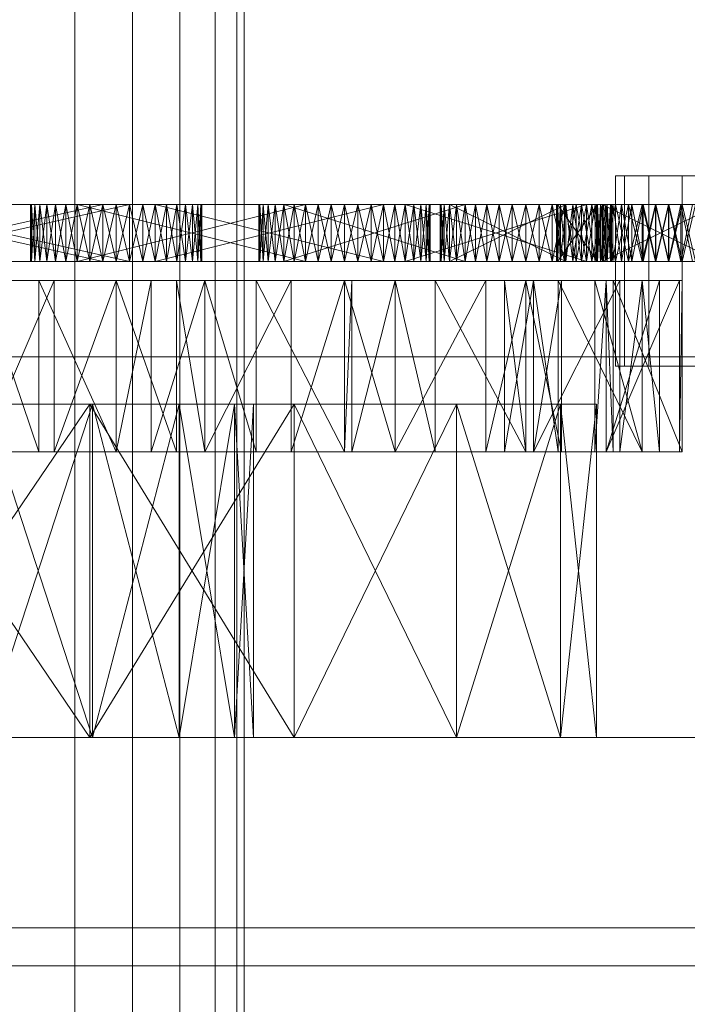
# Model space of a CAD drawing. Header units: millimetres. Extents: x -3490 to 61924, y -72580 to 6847.
# Tile 943 of 1056: x 60028 to 60098, y -16628 to -16525. Entities that reach past the tile are written whole.
import ezdxf

# ---------------------------------------------------------------- set-up
doc = ezdxf.new("R2010")
doc.units = ezdxf.units.MM
doc.layers.add('COTAS_P', color=1, linetype='Continuous', lineweight=0)
doc.layers.add('superior_secador', color=7, linetype='Continuous', lineweight=0)
doc.dimstyles.new('R19_100', dxfattribs={"dimtxt": 250, "dimasz": 150, "dimexe": 150, "dimexo": 80, "dimgap": 100, "dimtad": 1, "dimtih": 1, "dimtoh": 1, "dimdsep": 46, "dimcen": 0.09, "dimadec": 0, "dimazin": 0, "dimtfac": 1, "dimtdec": 4, "dimtofl": 0, "dimtmove": 0, "dimatfit": 3, "dimfxl": 1, "dimtolj": 1, "dimtzin": 0, "dimarcsym": 0})

# ---------------------------------------------------------------- blocks, each defined once
blk = doc.blocks.new('DIM_R29_38')
at = {"layer": 'COTAS_P'}
for p, q in [((60161.13, -15400), (60116.13, -15550)), ((61061.13, -15400), (60161.13, -15400)), ((60161.13, -19750), (60161.13, -15400)), ((60161.13, -15400), (60206.13, -15550)), ((60161.13, -19750), (60116.13, -19600)), ((60161.13, -19750), (60206.13, -19600)), ((61061.13, -19750), (60161.13, -19750))]:
    blk.add_line(p, q, dxfattribs=at)
blk.add_text('4350 P', height=250, rotation=90, dxfattribs=at).set_placement((60061.13, -17575))

msp = doc.modelspace()

# ---------------------------------------------------------------- linework, layer by layer
at = {"layer": 'superior_secador'}
for p, q in [((60033.357, -16520), (60033.357, -16675)), ((60039.418, -16520), (60039.418, -16675)), ((60044.393, -16520), (60044.393, -16675)), ((60048.089, -16520), (60048.089, -16675)), ((60050.365, -16520), (60050.365, -16675)), ((60051.134, -16675), (60051.134, -16520)), ((60091.072, -16541), (60090.134, -16541)), ((60090.134, -16541), (60090.134, -16561)), ((60093.634, -16541), (60091.072, -16541)), ((60091.072, -16541), (60091.072, -16561)), ((60097.134, -16541), (60093.634, -16541)), ((60093.634, -16541), (60093.634, -16561)), ((60100.634, -16541), (60097.134, -16541)), ((60097.134, -16541), (60097.134, -16561)), ((60002.575, -16544), (60039.116, -16544)), ((60041.796, -16544), (60002.575, -16544)), ((60039.116, -16544), (60003.853, -16544)), ((60003.853, -16544), (60041.796, -16544)), ((60005.843, -16544), (60039.116, -16544)), ((60041.796, -16544), (60005.843, -16544)), ((60008.353, -16544), (60036.302, -16544)), ((60008.353, -16544), (60039.116, -16544)), ((60008.353, -16544), (60041.796, -16544)), ((60036.302, -16544), (60009.726, -16544)), ((60009.726, -16544), (60036.302, -16550)), ((60036.302, -16544), (60009.726, -16550)), ((60039.116, -16544), (60011.134, -16544)), ((60041.796, -16544), (60011.134, -16544)), ((60012.542, -16544), (60039.116, -16544)), ((60039.116, -16544), (60012.542, -16550)), ((60012.542, -16544), (60039.116, -16550)), ((60029.15, -16544), (60028.71, -16544)), ((60028.71, -16544), (60028.819, -16544)), ((60030.429, -16544), (60028.71, -16544)), ((60034.929, -16544), (60028.71, -16544)), ((60028.71, -16544), (60060.276, -16544)), ((60068.048, -16544), (60028.71, -16544)), ((60028.819, -16544), (60028.71, -16550)), ((60028.71, -16544), (60028.71, -16550)), ((60028.71, -16544), (60028.819, -16550)), ((60028.819, -16544), (60029.15, -16544)), ((60029.15, -16544), (60028.819, -16550)), ((60028.819, -16544), (60028.819, -16550)), ((60028.819, -16544), (60029.15, -16550)), ((60030.429, -16544), (60029.15, -16544)), ((60029.15, -16544), (60029.691, -16544)), ((60029.691, -16544), (60029.15, -16550)), ((60029.15, -16544), (60029.15, -16550)), ((60029.15, -16544), (60029.691, -16550)), ((60032.419, -16544), (60029.15, -16544)), ((60060.276, -16544), (60029.15, -16544)), ((60029.691, -16544), (60030.429, -16544)), ((60030.429, -16544), (60029.691, -16550)), ((60029.691, -16544), (60029.691, -16550)), ((60029.691, -16544), (60030.429, -16550)), ((60032.419, -16544), (60030.429, -16544)), ((60030.429, -16544), (60031.345, -16544)), ((60034.929, -16544), (60030.429, -16544)), ((60030.429, -16544), (60060.276, -16544)), ((60031.345, -16544), (60030.429, -16550)), ((60030.429, -16544), (60030.429, -16550)), ((60030.429, -16544), (60031.345, -16550)), ((60031.345, -16544), (60032.419, -16544)), ((60032.419, -16544), (60031.345, -16550)), ((60031.345, -16544), (60031.345, -16550)), ((60031.345, -16544), (60032.419, -16550)), ((60032.419, -16544), (60057.597, -16544)), ((60033.624, -16544), (60032.419, -16544)), ((60034.929, -16544), (60032.419, -16544)), ((60032.419, -16544), (60060.276, -16544)), ((60033.624, -16544), (60032.419, -16550)), ((60032.419, -16544), (60032.419, -16550)), ((60032.419, -16544), (60033.624, -16550)), ((60032.419, -16544), (60037.71, -16544)), ((60032.419, -16544), (60068.048, -16544)), ((60057.597, -16544), (60033.624, -16544)), ((60033.624, -16544), (60034.929, -16544)), ((60034.929, -16544), (60033.624, -16550)), ((60033.624, -16544), (60033.624, -16550)), ((60033.624, -16544), (60057.597, -16550)), ((60057.597, -16544), (60033.624, -16550)), ((60033.624, -16544), (60034.929, -16550)), ((60037.71, -16544), (60034.929, -16544)), ((60034.929, -16544), (60036.302, -16544)), ((60040.491, -16544), (60034.929, -16544)), ((60068.048, -16544), (60034.929, -16544)), ((60036.302, -16544), (60034.929, -16550)), ((60034.929, -16544), (60034.929, -16550)), ((60034.929, -16544), (60036.302, -16550)), ((60036.302, -16544), (60037.71, -16544)), ((60037.71, -16544), (60036.302, -16550)), ((60036.302, -16544), (60036.302, -16550)), ((60036.302, -16544), (60039.116, -16544)), ((60036.302, -16544), (60037.71, -16550)), ((60040.491, -16544), (60037.71, -16544)), ((60037.71, -16544), (60039.116, -16544)), ((60039.116, -16544), (60037.71, -16550)), ((60037.71, -16544), (60037.71, -16550)), ((60037.71, -16544), (60039.116, -16550)), ((60037.71, -16544), (60068.048, -16544)), ((60039.116, -16544), (60040.491, -16544)), ((60040.491, -16544), (60039.116, -16550)), ((60039.116, -16544), (60039.116, -16550)), ((60039.116, -16544), (60041.796, -16544)), ((60039.116, -16544), (60044.073, -16544)), ((60039.116, -16544), (60046.599, -16544)), ((60039.116, -16544), (60040.491, -16550)), ((60065.769, -16544), (60040.491, -16544)), ((60040.491, -16544), (60041.796, -16544)), ((60068.048, -16544), (60040.491, -16544)), ((60041.796, -16544), (60040.491, -16550)), ((60040.491, -16544), (60040.491, -16550)), ((60040.491, -16544), (60041.796, -16550)), ((60041.796, -16544), (60065.769, -16544)), ((60065.769, -16544), (60041.796, -16550)), ((60041.796, -16544), (60041.796, -16550)), ((60041.796, -16544), (60044.073, -16544)), ((60042.999, -16544), (60041.796, -16544)), ((60045.728, -16544), (60041.796, -16544)), ((60046.599, -16544), (60041.796, -16544)), ((60041.796, -16544), (60042.999, -16550)), ((60042.999, -16544), (60041.796, -16550)), ((60041.796, -16544), (60065.769, -16550)), ((60044.073, -16544), (60042.999, -16544)), ((60042.999, -16544), (60042.999, -16550)), ((60042.999, -16544), (60044.073, -16550)), ((60044.073, -16544), (60042.999, -16550)), ((60044.073, -16544), (60045.728, -16544)), ((60044.991, -16544), (60044.073, -16544)), ((60044.073, -16544), (60046.599, -16544)), ((60044.073, -16544), (60044.073, -16550)), ((60044.073, -16544), (60044.991, -16550)), ((60044.991, -16544), (60044.073, -16550)), ((60045.728, -16544), (60044.991, -16544)), ((60044.991, -16544), (60044.991, -16550)), ((60044.991, -16544), (60045.728, -16550)), ((60045.728, -16544), (60044.991, -16550)), ((60045.728, -16544), (60046.599, -16544)), ((60046.269, -16544), (60045.728, -16544)), ((60045.728, -16544), (60045.728, -16550)), ((60045.728, -16544), (60046.269, -16550)), ((60046.269, -16544), (60045.728, -16550)), ((60046.599, -16544), (60046.269, -16544)), ((60046.269, -16544), (60046.269, -16550)), ((60046.269, -16544), (60046.599, -16550)), ((60046.599, -16544), (60046.269, -16550)), ((60046.599, -16544), (60046.71, -16544)), ((60046.599, -16544), (60046.599, -16550)), ((60046.599, -16544), (60046.71, -16550)), ((60046.71, -16544), (60046.599, -16550)), ((60046.71, -16544), (60046.71, -16550)), ((60053.124, -16544), (60052.683, -16544)), ((60052.683, -16544), (60052.794, -16544)), ((60052.794, -16544), (60052.683, -16550)), ((60052.683, -16544), (60052.683, -16550)), ((60052.683, -16544), (60052.794, -16550)), ((60054.401, -16544), (60052.683, -16544)), ((60076.624, -16544), (60052.683, -16544)), ((60052.683, -16544), (60058.901, -16544)), ((60052.794, -16544), (60053.124, -16544)), ((60053.124, -16544), (60052.794, -16550)), ((60052.794, -16544), (60052.794, -16550)), ((60052.794, -16544), (60053.124, -16550)), ((60054.401, -16544), (60053.124, -16544)), ((60053.124, -16544), (60053.665, -16544)), ((60056.394, -16544), (60053.124, -16544)), ((60053.124, -16544), (60076.624, -16544)), ((60061.683, -16544), (60053.124, -16544)), ((60088.728, -16544), (60053.124, -16544)), ((60053.665, -16544), (60053.124, -16550)), ((60053.124, -16544), (60053.124, -16550)), ((60053.124, -16544), (60053.665, -16550)), ((60053.665, -16544), (60054.401, -16544)), ((60054.401, -16544), (60053.665, -16550)), ((60053.665, -16544), (60053.665, -16550)), ((60053.665, -16544), (60054.401, -16550)), ((60054.401, -16544), (60074.345, -16544)), ((60055.319, -16544), (60054.401, -16544)), ((60056.394, -16544), (60054.401, -16544)), ((60054.401, -16544), (60076.624, -16544)), ((60055.319, -16544), (60054.401, -16550)), ((60054.401, -16544), (60054.401, -16550)), ((60054.401, -16544), (60055.319, -16550)), ((60054.401, -16544), (60058.901, -16544)), ((60074.345, -16544), (60055.319, -16544)), ((60055.319, -16544), (60056.394, -16544)), ((60056.394, -16544), (60055.319, -16550)), ((60055.319, -16544), (60055.319, -16550)), ((60055.319, -16544), (60074.345, -16550)), ((60074.345, -16544), (60055.319, -16550)), ((60055.319, -16544), (60056.394, -16550)), ((60058.901, -16544), (60056.394, -16544)), ((60056.394, -16544), (60057.597, -16544)), ((60061.683, -16544), (60056.394, -16544)), ((60057.597, -16544), (60056.394, -16550)), ((60056.394, -16544), (60056.394, -16550)), ((60056.394, -16544), (60057.597, -16550)), ((60057.597, -16544), (60058.901, -16544)), ((60058.901, -16544), (60057.597, -16550)), ((60057.597, -16544), (60057.597, -16550)), ((60057.597, -16544), (60060.276, -16544)), ((60057.597, -16544), (60058.901, -16550)), ((60061.683, -16544), (60058.901, -16544)), ((60058.901, -16544), (60060.276, -16544)), ((60060.276, -16544), (60058.901, -16550)), ((60058.901, -16544), (60058.901, -16550)), ((60058.901, -16544), (60060.276, -16550)), ((60058.901, -16544), (60064.464, -16544)), ((60058.901, -16544), (60088.728, -16544)), ((60076.624, -16544), (60058.901, -16544)), ((60060.276, -16544), (60061.683, -16544)), ((60061.683, -16544), (60060.276, -16550)), ((60060.276, -16544), (60060.276, -16550)), ((60060.276, -16544), (60063.091, -16544)), ((60060.276, -16544), (60065.769, -16544)), ((60060.276, -16544), (60069.702, -16544)), ((60060.276, -16544), (60068.048, -16544)), ((60060.276, -16544), (60061.683, -16550)), ((60064.464, -16544), (60061.683, -16544)), ((60061.683, -16544), (60063.091, -16544)), ((60066.974, -16544), (60061.683, -16544)), ((60088.728, -16544), (60061.683, -16544)), ((60063.091, -16544), (60061.683, -16550)), ((60061.683, -16544), (60061.683, -16550)), ((60061.683, -16544), (60063.091, -16550)), ((60063.091, -16544), (60064.464, -16544)), ((60064.464, -16544), (60063.091, -16550)), ((60063.091, -16544), (60063.091, -16550)), ((60063.091, -16544), (60065.769, -16544)), ((60063.091, -16544), (60064.464, -16550)), ((60066.974, -16544), (60064.464, -16544)), ((60064.464, -16544), (60065.769, -16544)), ((60065.769, -16544), (60064.464, -16550)), ((60064.464, -16544), (60064.464, -16550)), ((60064.464, -16544), (60065.769, -16550)), ((60064.464, -16544), (60088.728, -16544)), ((60065.769, -16544), (60066.974, -16544)), ((60066.974, -16544), (60065.769, -16550)), ((60065.769, -16544), (60065.769, -16550)), ((60065.769, -16544), (60068.048, -16544)), ((60065.769, -16544), (60069.702, -16544)), ((60065.769, -16544), (60066.974, -16550)), ((60087.073, -16544), (60066.974, -16544)), ((60066.974, -16544), (60068.048, -16544)), ((60088.728, -16544), (60066.974, -16544)), ((60068.048, -16544), (60066.974, -16550)), ((60066.974, -16544), (60066.974, -16550)), ((60066.974, -16544), (60068.048, -16550)), ((60068.048, -16544), (60087.073, -16544)), ((60087.073, -16544), (60068.048, -16550)), ((60068.048, -16544), (60068.048, -16550)), ((60068.048, -16544), (60069.702, -16544)), ((60068.964, -16544), (60068.048, -16544)), ((60070.573, -16544), (60068.048, -16544)), ((60068.048, -16544), (60068.964, -16550)), ((60068.964, -16544), (60068.048, -16550)), ((60068.048, -16544), (60087.073, -16550)), ((60069.702, -16544), (60068.964, -16544)), ((60068.964, -16544), (60068.964, -16550)), ((60068.964, -16544), (60069.702, -16550)), ((60069.702, -16544), (60068.964, -16550)), ((60069.702, -16544), (60070.573, -16544)), ((60070.243, -16544), (60069.702, -16544)), ((60069.702, -16544), (60069.702, -16550)), ((60069.702, -16544), (60070.243, -16550)), ((60070.243, -16544), (60069.702, -16550)), ((60070.573, -16544), (60070.243, -16544)), ((60070.243, -16544), (60070.243, -16550)), ((60070.243, -16544), (60070.573, -16550)), ((60070.573, -16544), (60070.243, -16550)), ((60070.573, -16544), (60070.683, -16544)), ((60070.573, -16544), (60070.573, -16550)), ((60070.573, -16544), (60070.683, -16550)), ((60070.683, -16544), (60070.573, -16550)), ((60070.683, -16544), (60070.683, -16550)), ((60072.15, -16544), (60071.71, -16544)), ((60071.71, -16544), (60071.819, -16544)), ((60073.429, -16544), (60071.71, -16544)), ((60071.71, -16544), (60086.562, -16544)), ((60071.819, -16544), (60071.71, -16550)), ((60071.71, -16544), (60071.71, -16550)), ((60071.71, -16544), (60071.819, -16550)), ((60071.819, -16544), (60072.15, -16544)), ((60072.15, -16544), (60071.819, -16550)), ((60071.819, -16544), (60071.819, -16550)), ((60071.819, -16544), (60072.15, -16550)), ((60072.15, -16544), (60084.905, -16544)), ((60072.691, -16544), (60072.15, -16544)), ((60073.429, -16544), (60072.15, -16544)), ((60072.15, -16544), (60086.562, -16544)), ((60072.691, -16544), (60072.15, -16550)), ((60072.15, -16544), (60072.15, -16550)), ((60072.15, -16544), (60072.691, -16550)), ((60072.15, -16544), (60075.419, -16544)), ((60072.15, -16544), (60080.71, -16544)), ((60084.905, -16544), (60072.691, -16544)), ((60072.691, -16544), (60073.429, -16544)), ((60073.429, -16544), (60072.691, -16550)), ((60072.691, -16544), (60072.691, -16550)), ((60072.691, -16544), (60084.905, -16550)), ((60084.905, -16544), (60072.691, -16550)), ((60072.691, -16544), (60073.429, -16550)), ((60075.419, -16544), (60073.429, -16544)), ((60073.429, -16544), (60074.345, -16544)), ((60077.929, -16544), (60073.429, -16544)), ((60083.491, -16544), (60073.429, -16544)), ((60073.429, -16544), (60086.562, -16544)), ((60101.814, -16544), (60073.429, -16544)), ((60074.345, -16544), (60073.429, -16550)), ((60073.429, -16544), (60073.429, -16550)), ((60073.429, -16544), (60074.345, -16550)), ((60074.345, -16544), (60075.419, -16544)), ((60075.419, -16544), (60074.345, -16550)), ((60074.345, -16544), (60074.345, -16550)), ((60074.345, -16544), (60076.624, -16544)), ((60074.345, -16544), (60075.419, -16550)), ((60077.929, -16544), (60075.419, -16544)), ((60075.419, -16544), (60076.624, -16544)), ((60076.624, -16544), (60075.419, -16550)), ((60075.419, -16544), (60075.419, -16550)), ((60075.419, -16544), (60076.624, -16550)), ((60075.419, -16544), (60080.71, -16544)), ((60076.624, -16544), (60077.929, -16544)), ((60077.929, -16544), (60076.624, -16550)), ((60076.624, -16544), (60076.624, -16550)), ((60076.624, -16544), (60079.302, -16544)), ((60076.624, -16544), (60082.116, -16544)), ((60076.624, -16544), (60087.073, -16544)), ((60076.624, -16544), (60088.728, -16544)), ((60076.624, -16544), (60077.929, -16550)), ((60080.71, -16544), (60077.929, -16544)), ((60077.929, -16544), (60079.302, -16544)), ((60083.491, -16544), (60077.929, -16544)), ((60079.302, -16544), (60077.929, -16550)), ((60077.929, -16544), (60077.929, -16550)), ((60077.929, -16544), (60079.302, -16550)), ((60079.302, -16544), (60080.71, -16544)), ((60080.71, -16544), (60079.302, -16550)), ((60079.302, -16544), (60079.302, -16550)), ((60079.302, -16544), (60082.116, -16544)), ((60079.302, -16544), (60080.71, -16550)), ((60083.491, -16544), (60080.71, -16544)), ((60080.71, -16544), (60082.116, -16544)), ((60082.116, -16544), (60080.71, -16550)), ((60080.71, -16544), (60080.71, -16550)), ((60080.71, -16544), (60082.116, -16550)), ((60080.71, -16544), (60085.999, -16544)), ((60080.71, -16544), (60101.814, -16544)), ((60086.562, -16544), (60080.71, -16544)), ((60082.116, -16544), (60083.491, -16544)), ((60083.491, -16544), (60082.116, -16550)), ((60082.116, -16544), (60082.116, -16550)), ((60082.116, -16544), (60084.796, -16544)), ((60082.116, -16544), (60087.073, -16544)), ((60082.116, -16544), (60083.491, -16550)), ((60085.999, -16544), (60083.491, -16544)), ((60083.491, -16544), (60084.796, -16544)), ((60087.991, -16544), (60083.491, -16544)), ((60101.814, -16544), (60083.491, -16544)), ((60084.796, -16544), (60083.491, -16550)), ((60083.491, -16544), (60083.491, -16550)), ((60083.491, -16544), (60084.796, -16550)), ((60083.925, -16544), (60088.245, -16544)), ((60084.036, -16544), (60083.925, -16544)), ((60084.364, -16544), (60083.925, -16544)), ((60083.925, -16544), (60089.114, -16544)), ((60084.036, -16544), (60083.925, -16550)), ((60083.925, -16544), (60083.925, -16550)), ((60083.925, -16544), (60084.036, -16550)), ((60083.925, -16544), (60085.644, -16544)), ((60088.245, -16544), (60084.036, -16544)), ((60084.036, -16544), (60084.364, -16544)), ((60084.364, -16544), (60084.036, -16550)), ((60084.036, -16544), (60084.036, -16550)), ((60084.036, -16544), (60088.245, -16550)), ((60088.245, -16544), (60084.036, -16550)), ((60084.036, -16544), (60084.364, -16550)), ((60085.644, -16544), (60084.364, -16544)), ((60084.364, -16544), (60084.905, -16544)), ((60087.634, -16544), (60084.364, -16544)), ((60084.364, -16544), (60089.114, -16544)), ((60084.905, -16544), (60084.364, -16550)), ((60084.364, -16544), (60084.364, -16550)), ((60084.364, -16544), (60084.905, -16550)), ((60084.796, -16544), (60085.999, -16544)), ((60085.999, -16544), (60084.796, -16550)), ((60084.796, -16544), (60084.796, -16550)), ((60084.796, -16544), (60087.073, -16544)), ((60084.796, -16544), (60085.999, -16550)), ((60084.905, -16544), (60085.644, -16544)), ((60085.644, -16544), (60084.905, -16550)), ((60084.905, -16544), (60084.905, -16550)), ((60084.905, -16544), (60086.562, -16544)), ((60084.905, -16544), (60085.644, -16550)), ((60087.634, -16544), (60085.644, -16544)), ((60085.644, -16544), (60086.562, -16544)), ((60086.562, -16544), (60085.644, -16550)), ((60085.644, -16544), (60085.644, -16550)), ((60085.644, -16544), (60086.562, -16550)), ((60085.644, -16544), (60090.144, -16544)), ((60089.114, -16544), (60085.644, -16544)), ((60085.644, -16544), (60095.706, -16544)), ((60087.991, -16544), (60085.999, -16544)), ((60085.999, -16544), (60087.073, -16544)), ((60087.073, -16544), (60085.999, -16550)), ((60085.999, -16544), (60085.999, -16550)), ((60085.999, -16544), (60087.073, -16550)), ((60085.999, -16544), (60101.814, -16544)), ((60086.562, -16544), (60087.634, -16544)), ((60087.634, -16544), (60086.562, -16550)), ((60086.562, -16544), (60086.562, -16550)), ((60086.562, -16544), (60088.839, -16544)), ((60086.562, -16544), (60091.517, -16544)), ((60086.562, -16544), (60097.011, -16544)), ((60086.562, -16544), (60101.814, -16544)), ((60086.562, -16544), (60087.634, -16550)), ((60087.073, -16544), (60087.991, -16544)), ((60087.991, -16544), (60087.073, -16550)), ((60087.073, -16544), (60087.073, -16550)), ((60087.073, -16544), (60088.728, -16544)), ((60087.073, -16544), (60089.599, -16544)), ((60087.073, -16544), (60087.991, -16550)), ((60090.144, -16544), (60087.634, -16544)), ((60087.634, -16544), (60088.839, -16544)), ((60092.925, -16544), (60087.634, -16544)), ((60098.214, -16544), (60087.634, -16544)), ((60087.634, -16544), (60089.114, -16544)), ((60106.023, -16544), (60087.634, -16544)), ((60088.839, -16544), (60087.634, -16550)), ((60087.634, -16544), (60087.634, -16550)), ((60087.634, -16544), (60088.839, -16550)), ((60100.944, -16544), (60087.991, -16544)), ((60087.991, -16544), (60088.728, -16544)), ((60101.814, -16544), (60087.991, -16544)), ((60088.728, -16544), (60087.991, -16550)), ((60087.991, -16544), (60087.991, -16550)), ((60087.991, -16544), (60088.728, -16550)), ((60088.245, -16544), (60088.134, -16544)), ((60088.134, -16544), (60088.575, -16544)), ((60088.134, -16550), (60088.134, -16544)), ((60088.134, -16544), (60088.245, -16550)), ((60088.245, -16544), (60088.134, -16550)), ((60088.575, -16544), (60088.245, -16544)), ((60089.114, -16544), (60088.245, -16544)), ((60088.245, -16544), (60088.245, -16550)), ((60088.245, -16544), (60088.575, -16550)), ((60088.575, -16544), (60088.245, -16550)), ((60088.575, -16544), (60089.853, -16544)), ((60089.114, -16544), (60088.575, -16544)), ((60088.575, -16544), (60091.843, -16544)), ((60088.575, -16544), (60097.134, -16544)), ((60093.048, -16544), (60088.575, -16544)), ((60088.575, -16544), (60105.692, -16544)), ((60088.575, -16544), (60088.575, -16550)), ((60088.575, -16544), (60089.114, -16550)), ((60089.114, -16544), (60088.575, -16550)), ((60088.728, -16544), (60100.944, -16544)), ((60100.944, -16544), (60088.728, -16550)), ((60088.728, -16544), (60088.728, -16550)), ((60088.728, -16544), (60089.599, -16544)), ((60089.269, -16544), (60088.728, -16544)), ((60088.728, -16544), (60089.269, -16550)), ((60089.269, -16544), (60088.728, -16550)), ((60088.728, -16544), (60100.944, -16550)), ((60088.839, -16544), (60090.144, -16544)), ((60090.144, -16544), (60088.839, -16550)), ((60088.839, -16544), (60088.839, -16550)), ((60088.839, -16544), (60091.517, -16544)), ((60088.839, -16544), (60090.144, -16550)), ((60089.853, -16544), (60089.114, -16544)), ((60090.771, -16544), (60089.114, -16544)), ((60093.048, -16544), (60089.114, -16544)), ((60089.114, -16544), (60089.114, -16550)), ((60089.114, -16544), (60089.853, -16550)), ((60089.853, -16544), (60089.114, -16550)), ((60089.114, -16544), (60098.542, -16544)), ((60089.114, -16544), (60106.023, -16544)), ((60089.114, -16544), (60095.706, -16544)), ((60089.599, -16544), (60089.269, -16544)), ((60089.269, -16544), (60089.269, -16550)), ((60089.269, -16544), (60089.599, -16550)), ((60089.599, -16544), (60089.269, -16550)), ((60089.599, -16544), (60089.71, -16544)), ((60089.599, -16544), (60089.599, -16550)), ((60089.599, -16544), (60089.71, -16550)), ((60089.71, -16544), (60089.599, -16550)), ((60089.71, -16544), (60089.71, -16550)), ((60089.853, -16544), (60091.843, -16544)), ((60090.771, -16544), (60089.853, -16544)), ((60089.853, -16544), (60089.853, -16550)), ((60089.853, -16544), (60090.771, -16550)), ((60090.771, -16544), (60089.853, -16550)), ((60092.925, -16544), (60090.144, -16544)), ((60090.144, -16544), (60091.517, -16544)), ((60091.517, -16544), (60090.144, -16550)), ((60090.144, -16544), (60090.144, -16550)), ((60090.144, -16544), (60091.517, -16550)), ((60090.144, -16544), (60095.706, -16544)), ((60091.843, -16544), (60090.771, -16544)), ((60093.048, -16544), (60090.771, -16544)), ((60090.771, -16544), (60090.771, -16550)), ((60090.771, -16544), (60091.843, -16550)), ((60091.843, -16544), (60090.771, -16550)), ((60091.517, -16544), (60092.925, -16544)), ((60092.925, -16544), (60091.517, -16550)), ((60091.517, -16544), (60091.517, -16550)), ((60091.517, -16544), (60094.333, -16544)), ((60091.517, -16544), (60097.011, -16544)), ((60091.517, -16544), (60092.925, -16550)), ((60091.843, -16544), (60094.353, -16544)), ((60093.048, -16544), (60091.843, -16544)), ((60091.843, -16544), (60097.134, -16544)), ((60091.843, -16544), (60091.843, -16550)), ((60091.843, -16544), (60093.048, -16550)), ((60093.048, -16544), (60091.843, -16550)), ((60095.706, -16544), (60092.925, -16544)), ((60092.925, -16544), (60094.333, -16544)), ((60098.214, -16544), (60092.925, -16544)), ((60094.333, -16544), (60092.925, -16550)), ((60092.925, -16544), (60092.925, -16550)), ((60092.925, -16544), (60094.333, -16550)), ((60094.353, -16544), (60093.048, -16544)), ((60095.726, -16544), (60093.048, -16544)), ((60098.542, -16544), (60093.048, -16544)), ((60103.497, -16544), (60093.048, -16544)), ((60105.692, -16544), (60093.048, -16544)), ((60093.048, -16544), (60093.048, -16550)), ((60093.048, -16544), (60094.353, -16550)), ((60094.353, -16544), (60093.048, -16550)), ((60094.333, -16544), (60095.706, -16544)), ((60095.706, -16544), (60094.333, -16550)), ((60094.333, -16544), (60094.333, -16550)), ((60094.333, -16544), (60097.011, -16544)), ((60094.333, -16544), (60095.706, -16550)), ((60094.353, -16544), (60097.134, -16544)), ((60095.726, -16544), (60094.353, -16544)), ((60094.353, -16544), (60094.353, -16550)), ((60094.353, -16544), (60095.726, -16550)), ((60095.726, -16544), (60094.353, -16550)), ((60098.214, -16544), (60095.706, -16544)), ((60095.706, -16544), (60097.011, -16544)), ((60097.011, -16544), (60095.706, -16550)), ((60095.706, -16544), (60095.706, -16550)), ((60095.706, -16544), (60097.011, -16550)), ((60095.706, -16544), (60100.206, -16544)), ((60095.706, -16544), (60106.023, -16544)), ((60097.134, -16544), (60095.726, -16544)), ((60098.542, -16544), (60095.726, -16544)), ((60095.726, -16544), (60095.726, -16550)), ((60095.726, -16544), (60097.134, -16550)), ((60097.134, -16544), (60095.726, -16550)), ((60097.011, -16544), (60098.214, -16544)), ((60098.214, -16544), (60097.011, -16550)), ((60097.011, -16544), (60097.011, -16550)), ((60097.011, -16544), (60099.288, -16544)), ((60097.011, -16544), (60100.944, -16544)), ((60097.011, -16544), (60101.814, -16544)), ((60097.011, -16544), (60098.214, -16550)), ((60097.134, -16544), (60099.915, -16544)), ((60098.542, -16544), (60097.134, -16544)), ((60097.134, -16544), (60102.425, -16544)), ((60097.134, -16544), (60105.692, -16544)), ((60097.134, -16544), (60097.134, -16550)), ((60097.134, -16544), (60098.542, -16550)), ((60098.542, -16544), (60097.134, -16550)), ((60039.116, -16550), (60002.575, -16550)), ((60002.575, -16550), (60041.796, -16550)), ((60003.853, -16550), (60039.116, -16550)), ((60041.796, -16550), (60003.853, -16550)), ((60039.116, -16550), (60005.843, -16550)), ((60005.843, -16550), (60041.796, -16550)), ((60036.302, -16550), (60008.353, -16550)), ((60039.116, -16550), (60008.353, -16550)), ((60041.796, -16550), (60008.353, -16550)), ((60009.726, -16550), (60036.302, -16550)), ((60011.134, -16550), (60039.116, -16550)), ((60011.134, -16550), (60041.796, -16550)), ((60039.116, -16550), (60012.542, -16550)), ((60028.71, -16550), (60029.15, -16550)), ((60028.819, -16550), (60028.71, -16550)), ((60028.71, -16550), (60030.429, -16550)), ((60028.71, -16550), (60034.929, -16550)), ((60060.276, -16550), (60028.71, -16550)), ((60028.71, -16550), (60068.048, -16550)), ((60029.15, -16550), (60028.819, -16550)), ((60029.15, -16550), (60030.429, -16550)), ((60029.691, -16550), (60029.15, -16550)), ((60029.15, -16550), (60032.419, -16550)), ((60029.15, -16550), (60060.276, -16550)), ((60030.429, -16550), (60029.691, -16550)), ((60030.429, -16550), (60032.419, -16550)), ((60031.345, -16550), (60030.429, -16550)), ((60030.429, -16550), (60034.929, -16550)), ((60060.276, -16550), (60030.429, -16550)), ((60032.419, -16550), (60031.345, -16550)), ((60057.597, -16550), (60032.419, -16550)), ((60032.419, -16550), (60033.624, -16550)), ((60032.419, -16550), (60034.929, -16550)), ((60060.276, -16550), (60032.419, -16550)), ((60037.71, -16550), (60032.419, -16550)), ((60068.048, -16550), (60032.419, -16550)), ((60033.624, -16550), (60057.597, -16550)), ((60034.929, -16550), (60033.624, -16550)), ((60034.929, -16550), (60037.71, -16550)), ((60036.302, -16550), (60034.929, -16550)), ((60034.929, -16550), (60040.491, -16550)), ((60034.929, -16550), (60068.048, -16550)), ((60037.71, -16550), (60036.302, -16550)), ((60039.116, -16550), (60036.302, -16550)), ((60037.71, -16550), (60040.491, -16550)), ((60039.116, -16550), (60037.71, -16550)), ((60068.048, -16550), (60037.71, -16550)), ((60040.491, -16550), (60039.116, -16550)), ((60041.796, -16550), (60039.116, -16550)), ((60044.073, -16550), (60039.116, -16550)), ((60046.599, -16550), (60039.116, -16550)), ((60040.491, -16550), (60065.769, -16550)), ((60041.796, -16550), (60040.491, -16550)), ((60040.491, -16550), (60068.048, -16550)), ((60065.769, -16550), (60041.796, -16550)), ((60044.073, -16550), (60041.796, -16550)), ((60041.796, -16550), (60042.999, -16550)), ((60041.796, -16550), (60045.728, -16550)), ((60041.796, -16550), (60046.599, -16550)), ((60042.999, -16550), (60044.073, -16550)), ((60045.728, -16550), (60044.073, -16550)), ((60044.073, -16550), (60044.991, -16550)), ((60046.599, -16550), (60044.073, -16550)), ((60044.991, -16550), (60045.728, -16550)), ((60046.599, -16550), (60045.728, -16550)), ((60045.728, -16550), (60046.269, -16550)), ((60046.269, -16550), (60046.599, -16550)), ((60046.599, -16550), (60046.71, -16550)), ((60052.683, -16550), (60053.124, -16550)), ((60052.794, -16550), (60052.683, -16550)), ((60052.683, -16550), (60054.401, -16550)), ((60052.683, -16550), (60076.624, -16550)), ((60058.901, -16550), (60052.683, -16550)), ((60053.124, -16550), (60052.794, -16550)), ((60053.124, -16550), (60054.401, -16550)), ((60053.665, -16550), (60053.124, -16550)), ((60053.124, -16550), (60056.394, -16550)), ((60076.624, -16550), (60053.124, -16550)), ((60053.124, -16550), (60061.683, -16550)), ((60053.124, -16550), (60088.728, -16550)), ((60054.401, -16550), (60053.665, -16550)), ((60074.345, -16550), (60054.401, -16550)), ((60054.401, -16550), (60055.319, -16550)), ((60054.401, -16550), (60056.394, -16550)), ((60076.624, -16550), (60054.401, -16550)), ((60058.901, -16550), (60054.401, -16550)), ((60055.319, -16550), (60074.345, -16550)), ((60056.394, -16550), (60055.319, -16550)), ((60056.394, -16550), (60058.901, -16550)), ((60057.597, -16550), (60056.394, -16550)), ((60056.394, -16550), (60061.683, -16550)), ((60058.901, -16550), (60057.597, -16550)), ((60060.276, -16550), (60057.597, -16550)), ((60058.901, -16550), (60061.683, -16550)), ((60060.276, -16550), (60058.901, -16550)), ((60064.464, -16550), (60058.901, -16550)), ((60088.728, -16550), (60058.901, -16550)), ((60058.901, -16550), (60076.624, -16550)), ((60061.683, -16550), (60060.276, -16550)), ((60063.091, -16550), (60060.276, -16550)), ((60065.769, -16550), (60060.276, -16550)), ((60069.702, -16550), (60060.276, -16550)), ((60068.048, -16550), (60060.276, -16550)), ((60061.683, -16550), (60064.464, -16550)), ((60063.091, -16550), (60061.683, -16550)), ((60061.683, -16550), (60066.974, -16550)), ((60061.683, -16550), (60088.728, -16550)), ((60064.464, -16550), (60063.091, -16550)), ((60065.769, -16550), (60063.091, -16550)), ((60064.464, -16550), (60066.974, -16550)), ((60065.769, -16550), (60064.464, -16550)), ((60088.728, -16550), (60064.464, -16550)), ((60066.974, -16550), (60065.769, -16550)), ((60068.048, -16550), (60065.769, -16550)), ((60069.702, -16550), (60065.769, -16550)), ((60066.974, -16550), (60087.073, -16550)), ((60068.048, -16550), (60066.974, -16550)), ((60066.974, -16550), (60088.728, -16550)), ((60087.073, -16550), (60068.048, -16550)), ((60069.702, -16550), (60068.048, -16550)), ((60068.048, -16550), (60068.964, -16550)), ((60068.048, -16550), (60070.573, -16550)), ((60068.964, -16550), (60069.702, -16550)), ((60070.573, -16550), (60069.702, -16550)), ((60069.702, -16550), (60070.243, -16550)), ((60070.243, -16550), (60070.573, -16550)), ((60070.573, -16550), (60070.683, -16550)), ((60071.71, -16550), (60072.15, -16550)), ((60071.819, -16550), (60071.71, -16550)), ((60071.71, -16550), (60073.429, -16550)), ((60086.562, -16550), (60071.71, -16550)), ((60072.15, -16550), (60071.819, -16550)), ((60084.905, -16550), (60072.15, -16550)), ((60072.15, -16550), (60072.691, -16550)), ((60072.15, -16550), (60073.429, -16550)), ((60086.562, -16550), (60072.15, -16550)), ((60075.419, -16550), (60072.15, -16550)), ((60080.71, -16550), (60072.15, -16550)), ((60072.691, -16550), (60084.905, -16550)), ((60073.429, -16550), (60072.691, -16550)), ((60073.429, -16550), (60075.419, -16550)), ((60074.345, -16550), (60073.429, -16550)), ((60073.429, -16550), (60077.929, -16550)), ((60073.429, -16550), (60083.491, -16550)), ((60086.562, -16550), (60073.429, -16550)), ((60073.429, -16550), (60101.814, -16550)), ((60075.419, -16550), (60074.345, -16550)), ((60076.624, -16550), (60074.345, -16550)), ((60075.419, -16550), (60077.929, -16550)), ((60076.624, -16550), (60075.419, -16550)), ((60080.71, -16550), (60075.419, -16550)), ((60077.929, -16550), (60076.624, -16550)), ((60079.302, -16550), (60076.624, -16550)), ((60082.116, -16550), (60076.624, -16550)), ((60087.073, -16550), (60076.624, -16550)), ((60088.728, -16550), (60076.624, -16550)), ((60077.929, -16550), (60080.71, -16550)), ((60079.302, -16550), (60077.929, -16550)), ((60077.929, -16550), (60083.491, -16550)), ((60080.71, -16550), (60079.302, -16550)), ((60082.116, -16550), (60079.302, -16550)), ((60080.71, -16550), (60083.491, -16550)), ((60082.116, -16550), (60080.71, -16550)), ((60085.999, -16550), (60080.71, -16550)), ((60101.814, -16550), (60080.71, -16550)), ((60080.71, -16550), (60086.562, -16550)), ((60083.491, -16550), (60082.116, -16550)), ((60084.796, -16550), (60082.116, -16550)), ((60087.073, -16550), (60082.116, -16550)), ((60083.491, -16550), (60085.999, -16550)), ((60084.796, -16550), (60083.491, -16550)), ((60083.491, -16550), (60087.991, -16550)), ((60083.491, -16550), (60101.814, -16550)), ((60088.245, -16550), (60083.925, -16550)), ((60083.925, -16550), (60084.036, -16550)), ((60083.925, -16550), (60084.364, -16550)), ((60089.114, -16550), (60083.925, -16550)), ((60085.644, -16550), (60083.925, -16550)), ((60084.036, -16550), (60088.245, -16550)), ((60084.364, -16550), (60084.036, -16550)), ((60084.364, -16550), (60085.644, -16550)), ((60084.905, -16550), (60084.364, -16550)), ((60084.364, -16550), (60087.634, -16550)), ((60089.114, -16550), (60084.364, -16550)), ((60085.999, -16550), (60084.796, -16550)), ((60087.073, -16550), (60084.796, -16550)), ((60085.644, -16550), (60084.905, -16550)), ((60086.562, -16550), (60084.905, -16550)), ((60085.644, -16550), (60087.634, -16550)), ((60086.562, -16550), (60085.644, -16550)), ((60090.144, -16550), (60085.644, -16550)), ((60085.644, -16550), (60089.114, -16550)), ((60095.706, -16550), (60085.644, -16550)), ((60085.999, -16550), (60087.991, -16550)), ((60087.073, -16550), (60085.999, -16550)), ((60101.814, -16550), (60085.999, -16550)), ((60087.634, -16550), (60086.562, -16550)), ((60088.839, -16550), (60086.562, -16550)), ((60091.517, -16550), (60086.562, -16550)), ((60097.011, -16550), (60086.562, -16550)), ((60101.814, -16550), (60086.562, -16550)), ((60087.991, -16550), (60087.073, -16550)), ((60088.728, -16550), (60087.073, -16550)), ((60089.599, -16550), (60087.073, -16550)), ((60087.634, -16550), (60090.144, -16550)), ((60088.839, -16550), (60087.634, -16550)), ((60087.634, -16550), (60092.925, -16550)), ((60087.634, -16550), (60098.214, -16550)), ((60089.114, -16550), (60087.634, -16550)), ((60087.634, -16550), (60106.023, -16550)), ((60087.991, -16550), (60100.944, -16550)), ((60088.728, -16550), (60087.991, -16550)), ((60087.991, -16550), (60101.814, -16550)), ((60088.134, -16550), (60088.245, -16550)), ((60088.575, -16550), (60088.134, -16550)), ((60088.245, -16550), (60088.575, -16550)), ((60088.245, -16550), (60089.114, -16550)), ((60089.853, -16550), (60088.575, -16550)), ((60088.575, -16550), (60089.114, -16550)), ((60091.843, -16550), (60088.575, -16550)), ((60097.134, -16550), (60088.575, -16550)), ((60088.575, -16550), (60093.048, -16550)), ((60105.692, -16550), (60088.575, -16550)), ((60100.944, -16550), (60088.728, -16550)), ((60089.599, -16550), (60088.728, -16550)), ((60088.728, -16550), (60089.269, -16550)), ((60090.144, -16550), (60088.839, -16550)), ((60091.517, -16550), (60088.839, -16550)), ((60089.114, -16550), (60089.853, -16550)), ((60089.114, -16550), (60090.771, -16550)), ((60089.114, -16550), (60093.048, -16550)), ((60098.542, -16550), (60089.114, -16550)), ((60106.023, -16550), (60089.114, -16550)), ((60095.706, -16550), (60089.114, -16550)), ((60089.269, -16550), (60089.599, -16550)), ((60089.599, -16550), (60089.71, -16550)), ((60091.843, -16550), (60089.853, -16550)), ((60089.853, -16550), (60090.771, -16550)), ((60090.144, -16550), (60092.925, -16550)), ((60091.517, -16550), (60090.144, -16550)), ((60095.706, -16550), (60090.144, -16550)), ((60090.771, -16550), (60091.843, -16550)), ((60090.771, -16550), (60093.048, -16550)), ((60092.925, -16550), (60091.517, -16550)), ((60094.333, -16550), (60091.517, -16550)), ((60097.011, -16550), (60091.517, -16550)), ((60094.353, -16550), (60091.843, -16550)), ((60091.843, -16550), (60093.048, -16550)), ((60097.134, -16550), (60091.843, -16550)), ((60092.925, -16550), (60095.706, -16550)), ((60094.333, -16550), (60092.925, -16550)), ((60092.925, -16550), (60098.214, -16550)), ((60093.048, -16550), (60094.353, -16550)), ((60093.048, -16550), (60095.726, -16550)), ((60093.048, -16550), (60098.542, -16550)), ((60093.048, -16550), (60103.497, -16550)), ((60093.048, -16550), (60105.692, -16550)), ((60095.706, -16550), (60094.333, -16550)), ((60097.011, -16550), (60094.333, -16550)), ((60097.134, -16550), (60094.353, -16550)), ((60094.353, -16550), (60095.726, -16550)), ((60095.706, -16550), (60098.214, -16550)), ((60097.011, -16550), (60095.706, -16550)), ((60100.206, -16550), (60095.706, -16550)), ((60106.023, -16550), (60095.706, -16550)), ((60095.726, -16550), (60097.134, -16550)), ((60095.726, -16550), (60098.542, -16550)), ((60098.214, -16550), (60097.011, -16550)), ((60099.288, -16550), (60097.011, -16550)), ((60100.944, -16550), (60097.011, -16550)), ((60101.814, -16550), (60097.011, -16550)), ((60099.915, -16550), (60097.134, -16550)), ((60097.134, -16550), (60098.542, -16550)), ((60102.425, -16550), (60097.134, -16550)), ((60105.692, -16550), (60097.134, -16550)), ((60046.999, -16552), (59955.273, -16552)), ((60089.161, -16552), (59955.273, -16552)), ((60046.999, -16552), (59998.776, -16552)), ((60041.366, -16552), (60023.491, -16552)), ((60023.491, -16552), (60031.21, -16552)), ((60046.999, -16552), (60023.491, -16552)), ((60029.575, -16552), (60023.491, -16552)), ((60023.491, -16552), (60066.995, -16552)), ((60023.491, -16552), (60089.161, -16552)), ((60031.21, -16552), (60023.491, -16570)), ((60023.491, -16552), (60029.575, -16570)), ((60029.575, -16552), (60044.044, -16552)), ((60037.71, -16552), (60029.575, -16552)), ((60029.575, -16552), (60046.999, -16552)), ((60029.575, -16552), (60029.575, -16570)), ((60029.575, -16552), (60037.71, -16570)), ((60041.366, -16552), (60031.21, -16552)), ((60031.21, -16552), (60037.71, -16552)), ((60037.71, -16552), (60031.21, -16570)), ((60031.21, -16552), (60031.21, -16570)), ((60037.71, -16552), (60041.366, -16552)), ((60044.044, -16552), (60037.71, -16552)), ((60041.366, -16552), (60037.71, -16570)), ((60037.71, -16552), (60037.71, -16570)), ((60037.71, -16552), (60044.044, -16570)), ((60041.366, -16552), (60046.999, -16552)), ((60046.999, -16552), (60041.366, -16570)), ((60041.366, -16552), (60041.366, -16570)), ((60046.999, -16552), (60044.044, -16552)), ((60044.044, -16552), (60044.044, -16570)), ((60044.044, -16552), (60046.999, -16570)), ((60062.441, -16552), (60046.999, -16552)), ((60046.999, -16552), (60056.069, -16552)), ((60066.995, -16552), (60046.999, -16552)), ((60052.411, -16552), (60046.999, -16552)), ((60081.523, -16552), (60046.999, -16552)), ((60089.161, -16552), (60046.999, -16552)), ((60056.069, -16552), (60046.999, -16570)), ((60046.999, -16552), (60046.999, -16570)), ((60046.999, -16552), (60052.411, -16570)), ((60052.411, -16552), (60066.985, -16552)), ((60061.683, -16552), (60052.411, -16552)), ((60052.411, -16552), (60066.995, -16552)), ((60052.411, -16552), (60052.411, -16570)), ((60052.411, -16552), (60061.683, -16570)), ((60062.441, -16552), (60056.069, -16552)), ((60056.069, -16552), (60061.683, -16552)), ((60061.683, -16552), (60056.069, -16570)), ((60056.069, -16552), (60056.069, -16570)), ((60061.683, -16552), (60062.441, -16552)), ((60066.985, -16552), (60061.683, -16552)), ((60062.441, -16552), (60061.683, -16570)), ((60061.683, -16552), (60061.683, -16570)), ((60061.683, -16552), (60066.985, -16570)), ((60062.441, -16552), (60066.995, -16552)), ((60066.995, -16552), (60062.441, -16570)), ((60062.441, -16552), (60062.441, -16570)), ((60066.985, -16552), (60066.985, -16570)), ((60066.985, -16552), (60066.995, -16570)), ((60078.493, -16552), (60066.995, -16552)), ((60066.995, -16552), (60076.528, -16552)), ((60081.523, -16552), (60066.995, -16552)), ((60071.206, -16552), (60066.995, -16552)), ((60066.995, -16552), (60089.161, -16552)), ((60076.528, -16552), (60066.995, -16570)), ((60066.995, -16552), (60066.995, -16570)), ((60066.995, -16552), (60071.206, -16570)), ((60071.206, -16552), (60084.46, -16552)), ((60080.71, -16552), (60071.206, -16552)), ((60071.206, -16552), (60081.523, -16552)), ((60071.206, -16552), (60071.206, -16570)), ((60071.206, -16552), (60080.71, -16570)), ((60078.493, -16552), (60076.528, -16552)), ((60076.528, -16552), (60080.71, -16552)), ((60080.71, -16552), (60076.528, -16570)), ((60076.528, -16552), (60076.528, -16570)), ((60080.71, -16552), (60078.493, -16552)), ((60078.493, -16552), (60081.523, -16552)), ((60081.523, -16552), (60078.493, -16570)), ((60078.493, -16552), (60078.493, -16570)), ((60078.493, -16552), (60080.71, -16570)), ((60084.46, -16552), (60080.71, -16552)), ((60080.71, -16552), (60080.71, -16570)), ((60080.71, -16552), (60084.46, -16570)), ((60087.95, -16552), (60081.523, -16552)), ((60081.523, -16552), (60090.587, -16552)), ((60081.523, -16552), (60084.46, -16552)), ((60089.161, -16552), (60081.523, -16552)), ((60084.12, -16552), (60081.523, -16552)), ((60090.587, -16552), (60081.523, -16570)), ((60081.523, -16552), (60081.523, -16570)), ((60084.46, -16552), (60081.523, -16570)), ((60081.523, -16552), (60084.12, -16570)), ((60084.12, -16552), (60094.757, -16552)), ((60092.925, -16552), (60084.12, -16552)), ((60084.12, -16552), (60089.161, -16552)), ((60084.12, -16552), (60084.12, -16570)), ((60084.12, -16552), (60092.925, -16570)), ((60084.46, -16552), (60084.46, -16570)), ((60087.95, -16552), (60090.587, -16552)), ((60092.925, -16552), (60087.95, -16552)), ((60087.95, -16552), (60089.161, -16552)), ((60089.161, -16552), (60087.95, -16570)), ((60087.95, -16552), (60087.95, -16570)), ((60087.95, -16552), (60092.925, -16570)), ((60089.89, -16552), (60089.161, -16552)), ((60089.161, -16552), (60096.868, -16552)), ((60089.161, -16552), (60094.757, -16552)), ((60096.868, -16552), (60089.161, -16570)), ((60089.161, -16552), (60089.161, -16570)), ((60094.757, -16552), (60089.161, -16570)), ((60089.161, -16552), (60089.89, -16570)), ((60089.89, -16552), (60096.868, -16552)), ((60097.134, -16552), (60089.89, -16552)), ((60089.89, -16552), (60089.89, -16570)), ((60089.89, -16552), (60097.134, -16570)), ((60090.587, -16552), (60092.925, -16552)), ((60092.925, -16552), (60090.587, -16570)), ((60090.587, -16552), (60090.587, -16570)), ((60094.757, -16552), (60092.925, -16552)), ((60092.925, -16552), (60092.925, -16570)), ((60092.925, -16552), (60094.757, -16570)), ((60094.757, -16552), (60094.757, -16570)), ((60096.868, -16552), (60097.134, -16552)), ((60097.134, -16552), (60096.868, -16570)), ((60096.868, -16552), (60096.868, -16570)), ((60097.134, -16570), (60097.134, -16552)), ((60201.134, -16560), (59821.134, -16560)), ((60091.072, -16561), (60090.134, -16561)), ((60093.634, -16561), (60091.072, -16561)), ((60097.134, -16561), (60093.634, -16561)), ((60100.634, -16561), (60097.134, -16561)), ((59987.339, -16565), (60034.929, -16565)), ((59987.339, -16565), (60073.429, -16565)), ((60035.233, -16565), (59987.339, -16565)), ((60034.929, -16565), (60011.134, -16565)), ((60073.429, -16565), (60011.134, -16565)), ((60034.929, -16565), (60011.134, -16600)), ((60011.134, -16565), (60034.929, -16600)), ((60073.429, -16565), (60023.804, -16565)), ((60023.804, -16565), (60035.233, -16565)), ((60035.233, -16565), (60023.804, -16600)), ((60023.804, -16565), (60035.233, -16600)), ((60034.929, -16565), (60073.429, -16565)), ((60056.394, -16565), (60034.929, -16565)), ((60056.394, -16565), (60034.929, -16600)), ((60034.929, -16565), (60034.929, -16600)), ((60034.929, -16565), (60056.394, -16600)), ((60073.429, -16565), (60035.233, -16565)), ((60044.304, -16565), (60035.233, -16565)), ((60044.304, -16565), (60035.233, -16600)), ((60035.233, -16565), (60035.233, -16600)), ((60035.233, -16565), (60044.304, -16600)), ((60073.429, -16565), (60044.304, -16565)), ((60050.128, -16565), (60044.304, -16565)), ((60050.128, -16565), (60044.304, -16600)), ((60044.304, -16565), (60044.304, -16600)), ((60044.304, -16565), (60050.128, -16600)), ((60073.429, -16565), (60050.128, -16565)), ((60050.128, -16565), (60052.134, -16565)), ((60052.134, -16565), (60050.128, -16600)), ((60050.128, -16565), (60050.128, -16600)), ((60050.128, -16565), (60052.134, -16600)), ((60052.134, -16565), (60073.429, -16565)), ((60052.134, -16600), (60052.134, -16565)), ((60073.429, -16565), (60056.394, -16565)), ((60073.429, -16565), (60056.394, -16600)), ((60056.394, -16565), (60056.394, -16600)), ((60056.394, -16565), (60073.429, -16600)), ((60073.429, -16565), (60088.134, -16565)), ((60084.364, -16565), (60073.429, -16565)), ((60084.364, -16565), (60073.429, -16600)), ((60073.429, -16565), (60073.429, -16600)), ((60073.429, -16565), (60084.364, -16600)), ((60088.134, -16565), (60084.364, -16565)), ((60088.134, -16565), (60084.364, -16600)), ((60084.364, -16565), (60084.364, -16600)), ((60084.364, -16565), (60088.134, -16600)), ((60088.134, -16600), (60088.134, -16565)), ((59955.273, -16570), (60046.999, -16570)), ((59955.273, -16570), (60089.161, -16570)), ((59998.776, -16570), (60046.999, -16570)), ((60023.491, -16570), (60041.366, -16570)), ((60031.21, -16570), (60023.491, -16570)), ((60023.491, -16570), (60046.999, -16570)), ((60023.491, -16570), (60029.575, -16570)), ((60066.995, -16570), (60023.491, -16570)), ((60089.161, -16570), (60023.491, -16570)), ((60033.357, -16570), (60026.441, -16570)), ((60044.044, -16570), (60029.575, -16570)), ((60029.575, -16570), (60037.71, -16570)), ((60046.999, -16570), (60029.575, -16570)), ((60031.21, -16570), (60041.366, -16570)), ((60037.71, -16570), (60031.21, -16570)), ((60039.418, -16570), (60033.357, -16570)), ((60033.357, -16570), (60033.357, -16675)), ((60041.366, -16570), (60037.71, -16570)), ((60037.71, -16570), (60044.044, -16570)), ((60044.393, -16570), (60039.418, -16570)), ((60039.418, -16570), (60039.418, -16675)), ((60046.999, -16570), (60041.366, -16570)), ((60044.044, -16570), (60046.999, -16570)), ((60048.089, -16570), (60044.393, -16570)), ((60044.393, -16570), (60044.393, -16675)), ((60046.999, -16570), (60062.441, -16570)), ((60056.069, -16570), (60046.999, -16570)), ((60046.999, -16570), (60066.995, -16570)), ((60046.999, -16570), (60052.411, -16570)), ((60046.999, -16570), (60081.523, -16570)), ((60046.999, -16570), (60089.161, -16570)), ((60050.365, -16570), (60048.089, -16570)), ((60048.089, -16570), (60048.089, -16675)), ((60050.365, -16570), (60051.134, -16570)), ((60050.365, -16570), (60050.365, -16675)), ((60051.134, -16675), (60051.134, -16570)), ((60066.985, -16570), (60052.411, -16570)), ((60052.411, -16570), (60061.683, -16570)), ((60066.995, -16570), (60052.411, -16570)), ((60056.069, -16570), (60062.441, -16570)), ((60061.683, -16570), (60056.069, -16570)), ((60062.441, -16570), (60061.683, -16570)), ((60061.683, -16570), (60066.985, -16570)), ((60066.995, -16570), (60062.441, -16570)), ((60066.995, -16570), (60078.493, -16570)), ((60076.528, -16570), (60066.995, -16570)), ((60066.995, -16570), (60081.523, -16570)), ((60066.995, -16570), (60071.206, -16570)), ((60089.161, -16570), (60066.995, -16570)), ((60084.46, -16570), (60071.206, -16570)), ((60071.206, -16570), (60080.71, -16570)), ((60081.523, -16570), (60071.206, -16570)), ((60076.528, -16570), (60078.493, -16570)), ((60080.71, -16570), (60076.528, -16570)), ((60078.493, -16570), (60080.71, -16570)), ((60081.523, -16570), (60078.493, -16570)), ((60080.71, -16570), (60084.46, -16570)), ((60081.523, -16570), (60087.95, -16570)), ((60090.587, -16570), (60081.523, -16570)), ((60084.46, -16570), (60081.523, -16570)), ((60081.523, -16570), (60089.161, -16570)), ((60081.523, -16570), (60084.12, -16570)), ((60094.757, -16570), (60084.12, -16570)), ((60084.12, -16570), (60092.925, -16570)), ((60089.161, -16570), (60084.12, -16570)), ((60090.587, -16570), (60087.95, -16570)), ((60087.95, -16570), (60092.925, -16570)), ((60089.161, -16570), (60087.95, -16570)), ((60089.161, -16570), (60089.89, -16570)), ((60096.868, -16570), (60089.161, -16570)), ((60094.757, -16570), (60089.161, -16570)), ((60096.868, -16570), (60089.89, -16570)), ((60089.89, -16570), (60097.134, -16570)), ((60092.925, -16570), (60090.587, -16570)), ((60092.925, -16570), (60094.757, -16570)), ((60097.134, -16570), (60096.868, -16570)), ((40461.134, -16600), (60461.134, -16600)), ((59211.134, -16600), (60211.134, -16600)), ((59461.134, -16600), (60461.134, -16600)), ((60034.929, -16600), (59987.339, -16600)), ((60073.429, -16600), (59987.339, -16600)), ((59987.339, -16600), (60035.233, -16600)), ((60011.134, -16600), (60034.929, -16600)), ((60011.134, -16600), (60073.429, -16600)), ((60023.804, -16600), (60073.429, -16600)), ((60035.233, -16600), (60023.804, -16600)), ((60073.429, -16600), (60034.929, -16600)), ((60034.929, -16600), (60056.394, -16600)), ((60035.233, -16600), (60073.429, -16600)), ((60035.233, -16600), (60044.304, -16600)), ((60044.304, -16600), (60073.429, -16600)), ((60044.304, -16600), (60050.128, -16600)), ((60050.128, -16600), (60073.429, -16600)), ((60052.134, -16600), (60050.128, -16600)), ((60073.429, -16600), (60052.134, -16600)), ((60056.394, -16600), (60073.429, -16600)), ((60088.134, -16600), (60073.429, -16600)), ((60073.429, -16600), (60084.364, -16600)), ((60084.364, -16600), (60088.134, -16600)), ((60461.134, -16620), (40461.134, -16620)), ((60461.134, -16624), (40461.134, -16624))]:
    msp.add_line(p, q, dxfattribs=at)

# ---------------------------------------------------------------- dimensions: what is measured, and where the dimension line sits
at = {"layer": 'COTAS_P'}
dim = msp.add_aligned_dim(p1=(61061.134, -19750), p2=(61061.134, -15400), distance=900, text='<> P', dimstyle='R19_100', dxfattribs=at)
dim.commit()
dim.dimension.update_dxf_attribs({"geometry": 'DIM_R29_38', "text_midpoint": (60161.134, -17575)})

doc.saveas('drawing.dxf')
